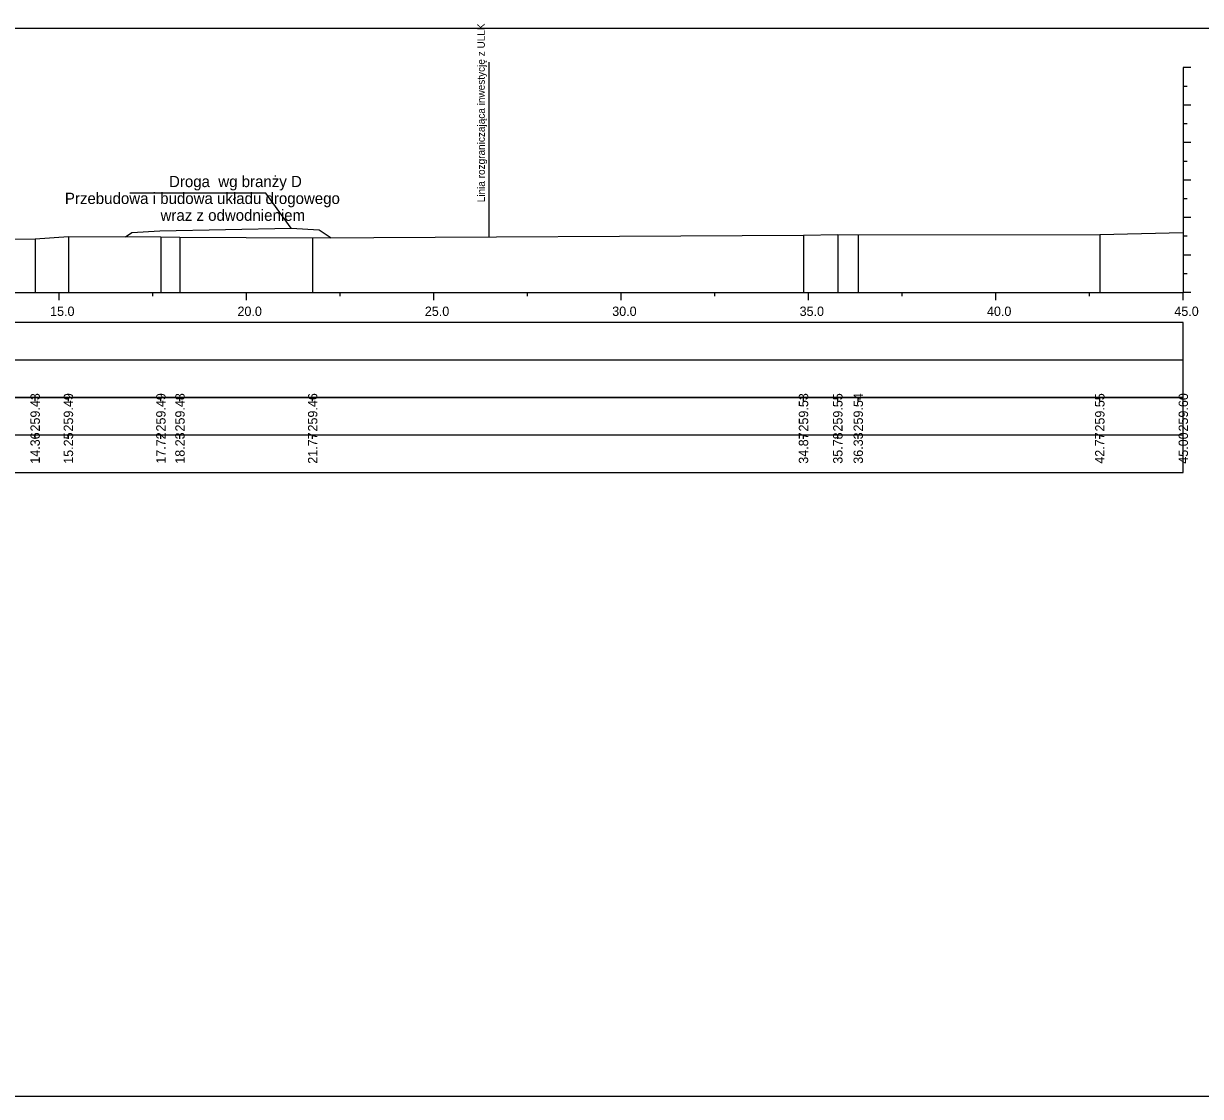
# Model space of a CAD drawing. Extents: x 6516023 to 6560129, y 5513077 to 5529206.
# Drawn here: x 6517867.02 to 6517898.42, y 5514551.66 to 5514580.28 of the extents above; entities that cross this region are included whole.
import ezdxf

# ---------------------------------------------------------------- set-up
doc = ezdxf.new("R2010")
doc.units = 0
for name, color, linetype in [('TOR_PRZEK_P-inne branze', 7, 'Continuous'), ('TOR_PRZEK_P-tabelka istniejace', 7, 'Continuous'), ('TOR_PRZEK_P-tabelka projektowane', 7, 'Continuous'), ('TOR_PRZEK_P-teren istniejacy', 7, 'Continuous'), ('TOR_PRZEK_P-uklad odniesienia', 7, 'Continuous'), ('TOR_PS_T-granica PKP-projektowana', 7, 'Continuous'), ('TOR_RAMKI-ramka+tabelka 1', 7, 'Continuous')]:
    doc.layers.add(name, color=color, linetype=linetype)

msp = doc.modelspace()

# ---------------------------------------------------------------- linework, layer by layer
at = {"layer": 'TOR_PRZEK_P-inne branze'}
for p, q in [((6517873.477, 5514575.759), (6517869.852, 5514575.759)), ((6517874.153, 5514574.824), (6517873.477, 5514575.759))]:
    msp.add_line(p, q, dxfattribs=at)
msp.add_lwpolyline([(6517869.733, 5514574.596), (6517869.903, 5514574.709), (6517870.653, 5514574.754), (6517872.403, 5514574.789), (6517874.153, 5514574.824), (6517874.903, 5514574.779), (6517875.22, 5514574.568)], dxfattribs=at)
at = {"layer": 'TOR_PRZEK_P-tabelka istniejace'}
for p, q in [((6517867.325, 5514570.206), (6517867.325, 5514570.306)), ((6517868.213, 5514570.206), (6517868.213, 5514570.306)), ((6517870.68, 5514570.206), (6517870.68, 5514570.306)), ((6517871.189, 5514570.206), (6517871.189, 5514570.306)), ((6517874.73, 5514570.206), (6517874.73, 5514570.306)), ((6517887.828, 5514570.206), (6517887.828, 5514570.306)), ((6517888.744, 5514570.206), (6517888.744, 5514570.306)), ((6517889.289, 5514570.206), (6517889.289, 5514570.306)), ((6517895.735, 5514570.206), (6517895.735, 5514570.306)), ((6517897.963, 5514570.206), (6517897.963, 5514570.306)), ((6517814.163, 5514569.306), (6517897.963, 5514569.306)), ((6517867.325, 5514569.206), (6517867.325, 5514569.306)), ((6517868.213, 5514569.206), (6517868.213, 5514569.306)), ((6517870.68, 5514569.206), (6517870.68, 5514569.306)), ((6517871.189, 5514569.206), (6517871.189, 5514569.306)), ((6517874.73, 5514569.206), (6517874.73, 5514569.306)), ((6517887.828, 5514569.206), (6517887.828, 5514569.306)), ((6517888.744, 5514569.206), (6517888.744, 5514569.306)), ((6517889.289, 5514569.206), (6517889.289, 5514569.306)), ((6517895.735, 5514569.206), (6517895.735, 5514569.306)), ((6517897.963, 5514569.206), (6517897.963, 5514569.306))]:
    msp.add_line(p, q, dxfattribs=at)
for points in [[(6517895.735, 5514574.658), (6517895.735, 5514573.306), (6517895.735, 5514573.176), (6517895.735, 5514573.106)], [(6517897.963, 5514574.709), (6517897.963, 5514573.306), (6517897.963, 5514573.176), (6517897.963, 5514573.106)], [(6517867.325, 5514574.54), (6517867.325, 5514573.306), (6517867.325, 5514573.176), (6517867.325, 5514573.106)], [(6517868.213, 5514574.6), (6517868.213, 5514573.306), (6517868.213, 5514573.176), (6517868.213, 5514573.106)], [(6517870.68, 5514574.594), (6517870.68, 5514573.306), (6517870.68, 5514573.176), (6517870.68, 5514573.106)], [(6517871.189, 5514574.585), (6517871.189, 5514573.306), (6517871.189, 5514573.176), (6517871.189, 5514573.106)], [(6517874.73, 5514574.565), (6517874.73, 5514573.306), (6517874.73, 5514573.176), (6517874.73, 5514573.106)], [(6517887.828, 5514574.641), (6517887.828, 5514573.306), (6517887.828, 5514573.176), (6517887.828, 5514573.106)], [(6517888.744, 5514574.654), (6517888.744, 5514573.306), (6517888.744, 5514573.176), (6517888.744, 5514573.106)], [(6517889.289, 5514574.649), (6517889.289, 5514573.306), (6517889.289, 5514573.176), (6517889.289, 5514573.106)]]:
    msp.add_lwpolyline(points, dxfattribs=at)
msp.add_lwpolyline([(6517814.163, 5514570.306), (6517814.163, 5514568.306), (6517897.963, 5514568.306), (6517897.963, 5514570.306)], close=True, dxfattribs=at)
at = {"layer": 'TOR_PRZEK_P-tabelka projektowane'}
msp.add_line((6517814.163, 5514571.306), (6517897.963, 5514571.306), dxfattribs=at)
msp.add_lwpolyline([(6517814.163, 5514572.306), (6517814.163, 5514570.306), (6517897.963, 5514570.306), (6517897.963, 5514572.306)], close=True, dxfattribs=at)
at = {"layer": 'TOR_PRZEK_P-teren istniejacy'}
msp.add_lwpolyline([(6517865.543, 5514574.534), (6517867.325, 5514574.54), (6517868.213, 5514574.6), (6517870.68, 5514574.594), (6517871.189, 5514574.585), (6517874.73, 5514574.565), (6517887.828, 5514574.641), (6517888.744, 5514574.654), (6517889.289, 5514574.649), (6517895.735, 5514574.658), (6517897.963, 5514574.709)], dxfattribs=at)
at = {"layer": 'TOR_PRZEK_P-uklad odniesienia'}
for p, q in [((6517897.963, 5514579.106), (6517897.963, 5514573.106)), ((6517898.163, 5514579.106), (6517897.963, 5514579.106)), ((6517898.063, 5514578.606), (6517897.963, 5514578.606)), ((6517898.163, 5514578.106), (6517897.963, 5514578.106)), ((6517898.063, 5514577.606), (6517897.963, 5514577.606)), ((6517898.163, 5514577.106), (6517897.963, 5514577.106)), ((6517898.063, 5514576.606), (6517897.963, 5514576.606)), ((6517898.163, 5514576.106), (6517897.963, 5514576.106)), ((6517898.063, 5514575.606), (6517897.963, 5514575.606)), ((6517898.163, 5514575.106), (6517897.963, 5514575.106)), ((6517898.063, 5514574.606), (6517897.963, 5514574.606)), ((6517898.163, 5514574.106), (6517897.963, 5514574.106)), ((6517898.063, 5514573.606), (6517897.963, 5514573.606)), ((6517817.963, 5514573.106), (6517897.963, 5514573.106)), ((6517867.963, 5514572.906), (6517867.963, 5514573.106)), ((6517870.463, 5514573.006), (6517870.463, 5514573.106)), ((6517872.963, 5514572.906), (6517872.963, 5514573.106)), ((6517875.463, 5514573.006), (6517875.463, 5514573.106)), ((6517877.963, 5514572.906), (6517877.963, 5514573.106)), ((6517880.463, 5514573.006), (6517880.463, 5514573.106)), ((6517882.963, 5514572.906), (6517882.963, 5514573.106)), ((6517885.463, 5514573.006), (6517885.463, 5514573.106)), ((6517887.963, 5514572.906), (6517887.963, 5514573.106)), ((6517890.463, 5514573.006), (6517890.463, 5514573.106)), ((6517892.963, 5514572.906), (6517892.963, 5514573.106)), ((6517895.463, 5514573.006), (6517895.463, 5514573.106)), ((6517897.963, 5514572.906), (6517897.963, 5514573.106)), ((6517898.163, 5514573.106), (6517897.963, 5514573.106))]:
    msp.add_line(p, q, dxfattribs=at)
at = {"layer": 'TOR_PS_T-granica PKP-projektowana'}
msp.add_line((6517879.437, 5514574.593), (6517879.437, 5514579.25), dxfattribs=at)
at = {"layer": 'TOR_RAMKI-ramka+tabelka 1'}
msp.add_lwpolyline([(6517724.513, 5514580.156), (6517972.013, 5514580.156), (6517972.013, 5514551.656), (6517724.513, 5514551.656)], close=True, dxfattribs=at)

# ---------------------------------------------------------------- texts
at = {"layer": 'TOR_PRZEK_P-inne branze'}
for s, p in [('Droga  wg branży D', (6517870.897, 5514575.919)), ('Przebudowa i budowa układu drogowego', (6517868.119, 5514575.469)), ('wraz z odwodnieniem ', (6517870.671, 5514575.019))]:
    msp.add_text(s, height=0.3, dxfattribs=at).set_placement(p)
at = {"layer": 'TOR_PRZEK_P-tabelka istniejace'}
for s, p in [('259.43', (6517867.45, 5514569.398)), ('259.49', (6517868.338, 5514569.398)), ('259.49', (6517870.805, 5514569.398)), ('259.48', (6517871.314, 5514569.398)), ('259.46', (6517874.855, 5514569.398)), ('259.53', (6517887.953, 5514569.398)), ('259.55', (6517888.869, 5514569.397)), ('259.54', (6517889.414, 5514569.399)), ('259.55', (6517895.86, 5514569.397)), ('259.60', (6517898.088, 5514569.398)), ('14.36', (6517867.45, 5514568.538)), ('15.25', (6517868.338, 5514568.537)), ('17.72', (6517870.805, 5514568.54)), ('18.23', (6517871.314, 5514568.538)), ('21.77', (6517874.855, 5514568.538)), ('34.87', (6517887.953, 5514568.538)), ('35.78', (6517888.869, 5514568.538)), ('36.33', (6517889.414, 5514568.538)), ('42.77', (6517895.86, 5514568.538)), ('45.00', (6517898.088, 5514568.538))]:
    msp.add_text(s, height=0.25, rotation=90, dxfattribs=at).set_placement(p)
at = {"layer": 'TOR_PRZEK_P-uklad odniesienia'}
for s, p in [('15.0', (6517867.724, 5514572.481)), ('20.0', (6517872.724, 5514572.481)), ('25.0', (6517877.724, 5514572.481)), ('30.0', (6517882.724, 5514572.481)), ('35.0', (6517887.724, 5514572.481)), ('40.0', (6517892.724, 5514572.481)), ('45.0', (6517897.724, 5514572.481))]:
    msp.add_text(s, height=0.25, dxfattribs=at).set_placement(p)
at = {"layer": 'TOR_PS_T-granica PKP-projektowana'}
msp.add_text('Linia rozgraniczająca inwestycję z ULLK', height=0.2, rotation=90.0511, dxfattribs=at).set_placement((6517879.327, 5514575.514))

doc.saveas('drawing.dxf')
